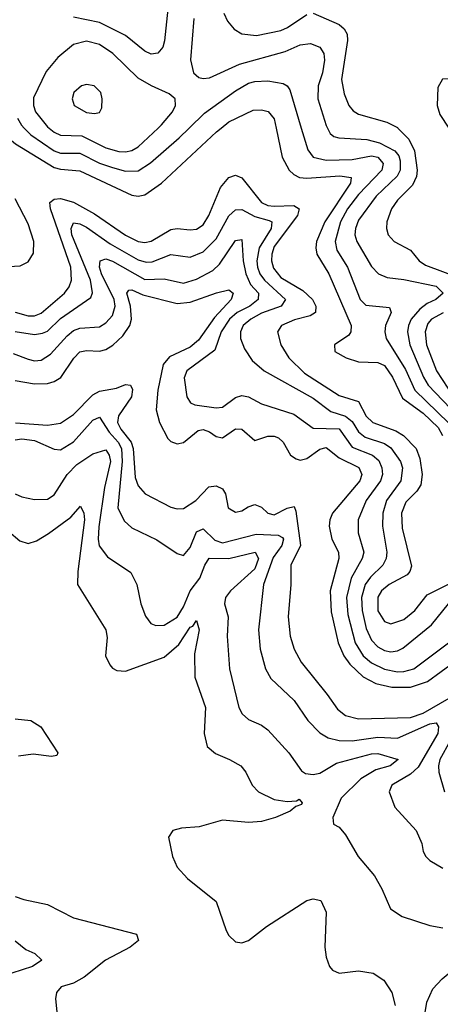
# Model space of a CAD drawing. Header units: inches. Extents: x 884549 to 1028252, y 526810 to 653624.
# Tile 509 of 656: x 948564 to 949862, y 597293 to 600335. Entities that reach past the tile are written whole.
import ezdxf

# ---------------------------------------------------------------- set-up
doc = ezdxf.new("R2010")
doc.units = ezdxf.units.IN
doc.header["$MEASUREMENT"] = 0
doc.layers.add('A9549', color=7, linetype='Continuous')
doc.layers.add('A9640', color=7, linetype='Continuous')

msp = doc.modelspace()

# ---------------------------------------------------------------- linework, layer by layer
at = {"layer": 'A9549', "color": 5}
for points, elevation in [([(948491.8, 600000), (948550.8, 599950.8), (948670, 599878.3), (948690, 599872.6), (948750, 599867.7), (948910, 599792.8), (948930, 599789.2), (948950, 599793.7), (949001.4, 599830), (949171.4, 599988.6), (949185.8, 600000)], 2420), ([(948577.6, 600000), (948598.6, 599978.6), (948670, 599929.5), (948690, 599922), (948750, 599922.1), (948810, 599891.9), (948850, 599877.6), (948890, 599866.8), (948930, 599867.9), (948967.5, 599892.5), (949056.1, 599970), (949086.8, 600000)], 2440), ([(948654.8, 600000), (948670, 599987.4), (948690, 599978.3), (948755.4, 599975.4), (948830, 599939.1), (948870, 599927.6), (948890, 599926.5), (948910, 599930.5), (948930, 599942.2), (948991.1, 600000)], 2460), ([(949356, 600000), (949374.6, 599910), (949396.3, 599870), (949410, 599856), (949427.7, 599847.7), (949450, 599845.3), (949552.2, 599852.2), (949587.2, 599847.2), (949585.4, 599830), (949505.8, 599710), (949480.5, 599650), (949477.7, 599630), (949481.5, 599610), (949518.3, 599550), (949587.7, 599390), (949586.7, 599370), (949579.8, 599360.2), (949535.6, 599330), (949536.5, 599310), (949572.3, 599290), (949610, 599277.7), (949670, 599275.6), (949690, 599266), (949715, 599230), (949745.3, 599165.3), (949810, 599119), (949855.4, 599075.4), (949868.8, 599050)], 2420), ([(949433.2, 600000), (949453.1, 599933.1), (949469.8, 599909.8), (949510, 599901.1), (949590, 599902.4), (949650, 599914.2), (949670, 599909.7), (949686.4, 599890), (949682, 599870), (949610, 599794.9), (949576.4, 599750), (949554.2, 599710), (949537.6, 599650), (949542.5, 599622.5), (949576.3, 599570), (949615, 599470), (949632.4, 599452.4), (949705.9, 599445.9), (949710.6, 599430), (949693.7, 599390), (949691, 599370), (949695.7, 599350), (949754.5, 599254.5), (949784.1, 599190), (949888.5, 599088.5)], 2440), ([(949514, 600000), (949522.8, 599982.8), (949533.8, 599973.8), (949549.4, 599969.4), (949635.3, 599964.7), (949674.5, 599954.5), (949722, 599930), (949734.4, 599914.4), (949738.8, 599898.8), (949738.4, 599870), (949729.1, 599850.9), (949664, 599790), (949610, 599715.6), (949600.4, 599690), (949599, 599670), (949604.6, 599650), (949650, 599571.8), (949671.2, 599550), (949698, 599538), (949750, 599532.4), (949850, 599511.6), (949871.6, 599490), (949848.8, 599470), (949822, 599458), (949799.3, 599440.7), (949772.7, 599410), (949764, 599390), (949761.4, 599370), (949768.5, 599330), (949810.3, 599230), (949825.3, 599205.3), (949916.6, 599110)], 2460), ([(949731.2, 600000), (949765.2, 599965.2), (949783.1, 599930), (949791.3, 599870), (949789.1, 599850), (949776.1, 599823.9), (949730, 599777.5), (949712.1, 599750), (949697.2, 599710), (949695.9, 599690), (949701.6, 599670), (949719.7, 599650), (949770, 599622.5), (949797.1, 599590), (949816.4, 599576.4), (949930, 599534.2)], 2480), ([(948550, 599431.3), (948590, 599420.3), (948610, 599420.4), (948630, 599427.7), (948701.7, 599490), (948716.8, 599510), (948724.2, 599530), (948722.2, 599570), (948658.7, 599750), (948656.9, 599770), (948670, 599780.5), (948690, 599782.4), (948730, 599770.6), (948794.5, 599734.5), (948890, 599669.2), (948930, 599649.5), (948950, 599646.1), (948970, 599650.4), (949030, 599686.1), (949050, 599689.7), (949090, 599685.4), (949110, 599688), (949130, 599700.9), (949147.3, 599730), (949183.4, 599816.6), (949210, 599847.2), (949230, 599854.7), (949250, 599846.6), (949310, 599769.5), (949330, 599760.5), (949350, 599758.6), (949410, 599761.1), (949426.9, 599750), (949421.4, 599730), (949350, 599634.2), (949341.9, 599610), (949340.8, 599590), (949347.1, 599567.1), (949370, 599538.7), (949438.4, 599498.4), (949467.6, 599470), (949477.7, 599450), (949476.7, 599430), (949460.6, 599419.4), (949412.7, 599407.3), (949371.7, 599390), (949360.1, 599370), (949370.1, 599330), (949394.9, 599290), (949443.2, 599243.2), (949550, 599173.6), (949610, 599155.1), (949633.7, 599110), (949654, 599090), (949725.2, 599065.2), (949748.4, 599050), (949787.9, 599010), (949799, 598979), (949806.1, 598930), (949802.5, 598897.5), (949790, 598878.1), (949756.1, 598843.9), (949742.3, 598810), (949744.2, 598764.2), (949773.1, 598646.9), (949768.8, 598630), (949759.7, 598620.3), (949704.3, 598590), (949681.3, 598570), (949670, 598550.6), (949669.2, 598509.2), (949690, 598475.4), (949710, 598468.4), (949750, 598482.2), (949784, 598510), (949822.3, 598557.7), (949890, 598592.4)], 2380), ([(948530, 599572), (948565.8, 599574.2), (948590, 599587), (948606.2, 599613.8), (948607.3, 599650), (948590, 599703.6), (948550, 599781.6)], 2420), ([(948550, 599371.3), (948610, 599361.9), (948634.1, 599365.9), (948650, 599373), (948690, 599412.1), (948783, 599477), (948789.1, 599490.9), (948782.1, 599530), (948725, 599670), (948722.7, 599690), (948730, 599707.4), (948750, 599704), (948770, 599693.7), (948842.8, 599642.8), (948930, 599592.5), (948954.3, 599585.7), (948973.1, 599586.9), (949030, 599609.3), (949090, 599601.5), (949130, 599618), (949170, 599657.3), (949210, 599728.4), (949230, 599747.2), (949250, 599748.5), (949290, 599726.6), (949334, 599714), (949342.1, 599710), (949340.6, 599690), (949303.1, 599630), (949295.5, 599590), (949297.8, 599570), (949305, 599550), (949319.2, 599530), (949385, 599470), (949370.9, 599450), (949310, 599428.1), (949277.2, 599410), (949254.1, 599390), (949245.4, 599370), (949245.9, 599350), (949258.3, 599318.3), (949282, 599282), (949318.5, 599250), (949470, 599165.4), (949524.2, 599124.2), (949570, 599109.6), (949590, 599093.6), (949610, 599062), (949630, 599045.3), (949690, 599025.8), (949710, 599012.4), (949739.4, 598970), (949745.5, 598950), (949740.2, 598910), (949696.6, 598850), (949684.6, 598810), (949683.9, 598770), (949697.3, 598690), (949695.1, 598670), (949685.3, 598650), (949647.2, 598612.8), (949630.9, 598590), (949619.4, 598550), (949620.8, 598510), (949633.8, 598453.8), (949650, 598418.1), (949670, 598397.4), (949690, 598386.5), (949710, 598382.2), (949730, 598384.9), (949746.4, 598393.6), (949834.8, 598465.2), (949887.6, 598530)], 2360), ([(948544, 599304), (948590, 599285.7), (948610, 599281.1), (948630, 599282.7), (948659, 599301), (948710, 599358.3), (948730, 599374.3), (948750, 599381.4), (948810, 599385.7), (948830, 599397.8), (948850, 599421.2), (948858.3, 599450), (948855.3, 599470), (948816.1, 599550), (948810, 599570), (948811.8, 599590), (948830, 599595.5), (948850, 599589.2), (948950, 599532.2), (949010, 599534.5), (949070, 599520.9), (949110, 599533), (949160, 599560), (949180.3, 599579.7), (949230, 599652.3), (949250, 599656.2), (949254, 599590), (949262, 599550), (949276.5, 599516.5), (949301.3, 599490), (949300.3, 599470), (949274.5, 599450), (949235, 599430), (949211.2, 599410), (949186, 599370), (949166.3, 599313.7), (949080.2, 599250), (949072, 599228), (949079.8, 599170), (949091.1, 599151.1), (949104.8, 599144.8), (949170, 599135.7), (949190, 599138.3), (949230, 599168.1), (949250, 599173.4), (949270, 599170.1), (949310, 599147.9), (949410, 599116.1), (949470, 599073.4), (949550, 599071.2), (949590, 599014.2), (949652.8, 598990), (949672.9, 598972.9), (949682.3, 598950), (949684.3, 598930), (949678, 598910), (949633.1, 598850), (949608.8, 598790), (949608.6, 598750), (949626.7, 598690), (949621.2, 598670), (949587.5, 598610), (949572.7, 598550), (949577.3, 598497.3), (949599.3, 598410), (949624.4, 598370), (949650, 598348), (949690, 598328.8), (949730, 598320.6), (949750, 598321), (949780.6, 598330), (949887.5, 598410)], 2340), ([(948550, 599219.7), (948610, 599210.1), (948650, 599211.4), (948670, 599216.6), (948690.8, 599229.2), (948730.7, 599289.3), (948750, 599308.3), (948770, 599312.5), (948810, 599310.4), (948830, 599316), (948851, 599329), (948882.2, 599357.8), (948903.6, 599390), (948909.1, 599410), (948905.9, 599450), (948894.9, 599490), (948901.2, 599498.8), (948910, 599500.3), (948944.5, 599484.5), (949050, 599457.9), (949090, 599462.4), (949171.1, 599491.1), (949210, 599500.1), (949222.5, 599490), (949216.4, 599470), (949164.8, 599415.2), (949115.7, 599344.3), (949090, 599323.2), (949026.3, 599293.7), (949007.2, 599270), (948990.8, 599190.8), (948985.5, 599130), (948995, 599090), (949021.4, 599041.4), (949030, 599031.5), (949050, 599024.4), (949070, 599029), (949114.6, 599065.4), (949130, 599068.6), (949150, 599061.7), (949170, 599046.9), (949190, 599043.2), (949230, 599070.6), (949249.6, 599069.6), (949290, 599034.6), (949330, 599047.8), (949350, 599048.6), (949362.9, 599042.9), (949377.7, 599030), (949399.5, 598990), (949417.8, 598977.8), (949430, 598974.5), (949450, 598979.5), (949490, 599007.9), (949510, 599013.7), (949550, 598981), (949611.4, 598951.4), (949620.6, 598930), (949613.9, 598910), (949529.7, 598810), (949520.9, 598790), (949519, 598770), (949527.9, 598730), (949547.7, 598690), (949549.1, 598670), (949522.5, 598570), (949525.3, 598505.3), (949547.2, 598410), (949565.1, 598370), (949583.5, 598343.5), (949624.5, 598304.5), (949663.9, 598283.9), (949712.6, 598272.6), (949770, 598273.1), (949822.6, 598290), (949907.3, 598352.7)], 2320), ([(949871.2, 599428.8), (949835.3, 599410), (949824.2, 599395.8), (949815.9, 599370), (949819.9, 599330), (949850.3, 599250), (949903.4, 599170)], 2480), ([(948550.9, 599089.1), (948650, 599082.1), (948690, 599088.4), (948730, 599115.5), (948790, 599175.4), (948810, 599187.3), (948863.2, 599196.8), (948890, 599207.9), (948905.9, 599205.9), (948912.2, 599192.2), (948909.1, 599170), (948868.8, 599111.2), (948866.1, 599090), (948875.9, 599070), (948908, 599030), (948914, 599010), (948920.7, 598920.7), (948930, 598894.3), (948951, 598870), (949030, 598828.6), (949050, 598823.8), (949070, 598825.3), (949107.4, 598850), (949147.9, 598892.1), (949170, 598895.3), (949190, 598885.5), (949198.8, 598870), (949207.3, 598827.3), (949230, 598813), (949250, 598817.2), (949269.6, 598830.4), (949290, 598837.1), (949310, 598829), (949330, 598810.1), (949350, 598805.3), (949390, 598826.2), (949410.8, 598830.8), (949416.8, 598816.8), (949430.8, 598710), (949400.5, 598650), (949400.7, 598590), (949392.8, 598490), (949398.7, 598430), (949411.6, 598390), (949432.5, 598350), (949513.6, 598250), (949544.6, 598204.6), (949570, 598185.8), (949610, 598174.9), (949770, 598178.8), (949810, 598192.9), (949890, 598238.9)], 2280), ([(948550, 599036.6), (948570, 599039.6), (948610, 599034.5), (948670, 599007.8), (948690, 599006.5), (948730, 599030.5), (948790, 599097.8), (948810, 599106.5), (948840.3, 599060.3), (948868.1, 599030), (948878.5, 599010), (948879.9, 598970), (948867.2, 598827.2), (948886.5, 598786.5), (948910, 598765.3), (948987.7, 598727.7), (949050, 598685.8), (949070, 598679.6), (949090, 598704), (949110, 598752.4), (949130, 598761.7), (949166.7, 598726.7), (949190, 598718.9), (949294, 598746), (949362.2, 598742.2), (949375.1, 598735.1), (949378, 598730), (949373.2, 598710), (949346.7, 598673.3), (949317, 598590), (949301, 598450), (949306.4, 598390), (949322.8, 598330), (949339.7, 598299.7), (949411.6, 598231.6), (949453.9, 598170), (949490, 598131.6), (949516.3, 598116.3), (949550, 598108), (949590, 598107.2), (949670, 598118.8), (949730, 598114.9), (949830, 598159.4), (949850, 598163.1), (949856.6, 598150), (949854.6, 598130), (949794.2, 598025.8), (949770, 598003.7), (949712.4, 597970), (949704.5, 597950), (949722.4, 597902.4), (949788.4, 597830), (949805.8, 597790), (949810, 597765.5), (949817.3, 597750), (949830, 597737.3), (949870, 597713.6)], 2260), ([(948549.7, 598869.7), (948570, 598860.4), (948610, 598852.9), (948650, 598853.6), (948670, 598866.8), (948710.9, 598930), (948739.8, 598960.2), (948790, 598993.8), (948830, 599006.4), (948840.1, 598990), (948843.9, 598970), (948825.8, 598890), (948808.3, 598768.3), (948805.8, 598730), (948809.2, 598709.2), (948835, 598675), (948907, 598627), (948925.4, 598590), (948938.2, 598530), (948952.5, 598492.5), (948968.9, 598470), (948983.7, 598463.7), (949010, 598464.2), (949050, 598489.6), (949070, 598521.1), (949090.2, 598570), (949119.9, 598610), (949135.1, 598650), (949148.6, 598671.4), (949210, 598670), (949290.9, 598690), (949301.5, 598670), (949290, 598638.9), (949215, 598570), (949198.8, 598550), (949195.9, 598530), (949207, 598490), (949204.8, 598430), (949212, 598330), (949240.4, 598210), (949250.6, 598190.6), (949270, 598173.4), (949310, 598155.9), (949330, 598140.7), (949395.3, 598070), (949434.1, 598014.1), (949445.8, 598005.8), (949470, 598003), (949490, 598007.3), (949542.2, 598037.8), (949650, 598067.3), (949670, 598067.9), (949732.2, 598050), (949707.7, 598030), (949662.9, 598017.1), (949616.6, 597990), (949555.9, 597930), (949530.3, 597870), (949533, 597850), (949550, 597840.3), (949570, 597816.9), (949609.2, 597750), (949659.1, 597690), (949682.3, 597650), (949708.2, 597588.2), (949744.4, 597564.4), (949830, 597537.1), (949870, 597529.2)], 2240), ([(948530, 598753.9), (948564.5, 598724.5), (948590, 598717.1), (948615.3, 598724.7), (948652.7, 598747.3), (948721.6, 598798.4), (948751.8, 598831.8), (948762.3, 598810), (948764, 598790), (948743, 598630), (948742.8, 598590), (948830.1, 598450), (948833.4, 598426.6), (948828.9, 598370), (948841.8, 598341.8), (948850, 598331.1), (948864.2, 598324.2), (948890, 598322.7), (949010, 598366.1), (949054.8, 598405.2), (949090, 598457.9), (949098.2, 598461.8), (949110, 598479), (949118, 598450), (949104, 598376), (949104.2, 598304.2), (949137.8, 598210), (949133.1, 598130), (949143, 598090), (949167.9, 598067.9), (949212, 598050), (949246.3, 598030), (949262.2, 598010), (949281.6, 597970), (949300.7, 597950), (949350, 597926.4), (949390, 597919.8), (949418.4, 597921.6), (949426.8, 597926.8), (949436.1, 597916.1), (949433.8, 597910), (949416.1, 597903.9), (949398.6, 597890), (949353.4, 597870), (949310, 597857.7), (949270, 597854.8), (949190, 597861.7), (949118.2, 597841.8), (949063, 597837), (949036.3, 597830), (949023.6, 597810), (949035.8, 597750), (949050, 597716.5), (949081.8, 597681.8), (949170.9, 597610.9), (949201.7, 597521.7), (949210, 597506), (949230, 597486.3), (949250, 597482.7), (949270, 597490.2), (949326.1, 597533.9), (949450, 597613.6), (949470, 597619), (949493.7, 597613.7), (949510, 597578), (949506.4, 597470), (949510, 597438.8), (949520.2, 597410), (949530, 597398.9), (949550, 597389.3), (949610, 597397.1), (949654.9, 597390), (949688.1, 597368.1), (949712.4, 597330), (949723.6, 597290)], 2220), ([(948550, 598174.8), (948598, 598170), (948629.1, 598150), (948681.1, 598070), (948678.5, 598061.5), (948661.7, 598058.3), (948605.6, 598065.6), (948560.3, 598059.7)], 2180), ([(949892.4, 598107.6), (949861.4, 598050), (949856.8, 598030), (949857.7, 598010), (949875.8, 597950)], 2280), ([(948550, 597626.8), (948576.9, 597616.9), (948650, 597601.7), (948730, 597560.6), (948924.9, 597510), (948930.9, 597490.9), (948905.1, 597470), (948828.5, 597430), (948762.7, 597377.3), (948730, 597358.4), (948692.3, 597347.7), (948677.4, 597330), (948674.4, 597310), (948686.9, 597190)], 2180), ([(948549.6, 597489.6), (948582.7, 597462.7), (948610.3, 597450), (948632.7, 597430), (948603.1, 597410), (948539.5, 597390)], 2160), ([(949812.5, 597250), (949820.5, 597299.5), (949839.1, 597340.9), (949868.5, 597371.5), (949988.6, 597471.4), (950000, 597484.7)], 2220)]:
    msp.add_lwpolyline(points, dxfattribs=dict(at, elevation=elevation))
at = {"layer": 'A9640', "color": 5}
for points, elevation in [([(949027, 600427), (949010.9, 600269.1), (949005.9, 600250), (948990, 600230.9), (948970, 600228), (948950, 600237.7), (948890, 600285.9), (948810, 600325.5), (948730, 600342.9)], 2440), ([(949101.5, 600338.5), (949090.9, 600210.9), (949100.2, 600170), (949116.6, 600156.6), (949130, 600152.8), (949150, 600154.8), (949242.7, 600197.3), (949383.1, 600236.9), (949430, 600257.5), (949461.4, 600261.4), (949490.1, 600250), (949502.7, 600230), (949505.4, 600210), (949498.5, 600170), (949485.1, 600130), (949484.4, 600090), (949510, 600007.7), (949514, 600000)], 2460), ([(949194.6, 600354.6), (949205.9, 600330), (949225.8, 600305.8), (949250, 600291.2), (949294.5, 600285.5), (949370, 600301.7), (949390.2, 600310.2), (949450, 600351)], 2480), ([(949470, 600354.5), (949550, 600319.3), (949565.9, 600305.9), (949574.7, 600290), (949575.8, 600270), (949557.4, 600150), (949565.2, 600105.2), (949579.8, 600070), (949593.2, 600053.2), (949610, 600042.4), (949697.7, 600017.7), (949730, 600001.2), (949731.2, 600000)], 2480), ([(948991.1, 600000), (949001.7, 600010), (949035.3, 600050), (949045, 600070), (949043.9, 600090), (949025.4, 600105.4), (948970.9, 600130), (948930, 600154.5), (948851.1, 600230), (948810, 600258.4), (948770, 600268.8), (948730, 600257.6), (948681.7, 600218.3), (948645.7, 600174.3), (948606.7, 600093.3), (948606, 600070), (948612.4, 600050), (948650, 600004), (948654.8, 600000)], 2460), ([(949086.8, 600000), (949134, 600046), (949230, 600115), (949270, 600138.3), (949290, 600143.7), (949330, 600145.3), (949377.7, 600137.7), (949390.1, 600130.1), (949398.1, 600118.1), (949433.2, 600000)], 2440), ([(950000, 600043.8), (949990, 600044.4), (949973.5, 600053.5), (949910, 600135.2), (949890, 600152), (949869.1, 600150.9), (949854.5, 600125.5), (949853.1, 600070), (949861.3, 600041.3), (949888.6, 600000)], 2520), ([(949185.8, 600000), (949210, 600019.2), (949285, 600055), (949310, 600056.2), (949330.7, 600050.7), (949350, 600028.9), (949356, 600000)], 2420), ([(948557.3, 600030), (948568.9, 600008.9), (948577.6, 600000)], 2440)]:
    msp.add_lwpolyline(points, dxfattribs=dict(at, elevation=elevation))
at = {"layer": 'A9640', "color": 5, "elevation": 2480}
msp.add_lwpolyline([(948770, 600134.3), (948754.4, 600130), (948731.3, 600110), (948725.5, 600090), (948731.8, 600070), (948770, 600048.4), (948794.9, 600045.1), (948810, 600047.9), (948817.8, 600062.2), (948818.5, 600090), (948814, 600110), (948793.7, 600130)], close=True, dxfattribs=at)

doc.saveas('drawing.dxf')
